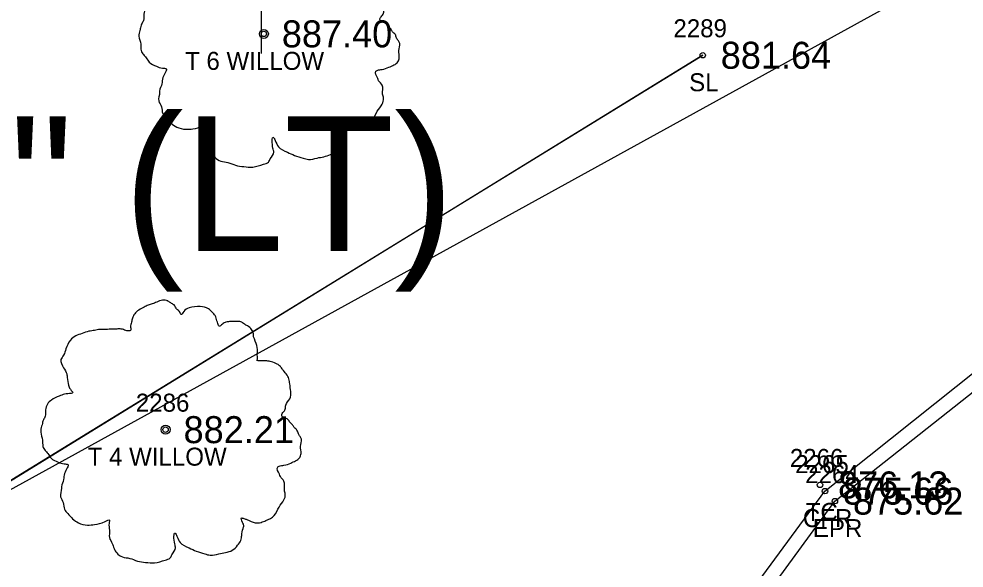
# Model space of a CAD drawing. Extents: x 1622501 to 1626664, y 1117816 to 1121579.
# Drawn here: x 1623559.3 to 1623611.8, y 1118765.4 to 1118795.9 of the extents above; entities that cross this region are included whole.
import ezdxf

# ---------------------------------------------------------------- set-up
doc = ezdxf.new("R2010")
doc.units = 0
for name, color, linetype in [('RD_EX_BldgApp', 7, 'Continuous'), ('RD_EX_Conc', 7, 'Continuous'), ('RD_EX_Conc_txCode', 7, 'Continuous'), ('RD_EX_Road', 7, 'Continuous'), ('RD_EX_Road_txCode', 7, 'Continuous'), ('RD_EX_TX_Conc_ELEV', 7, 'Continuous'), ('RD_EX_TX_Road_ELEV', 7, 'Continuous'), ('RD_EX_TX_VEG_ELEV', 7, 'Continuous'), ('RD_EX_VEG', 7, 'Continuous'), ('RD_EX_VEG_txCode', 7, 'Continuous'), ('RD_HC_Cl', 7, 'Continuous'), ('RD_HC_Data', 7, 'Continuous'), ('RD_SMD_Locator', 7, 'Continuous')]:
    doc.layers.add(name, color=color, linetype=linetype)

msp = doc.modelspace()

# ---------------------------------------------------------------- linework, layer by layer
at = {"layer": 'RD_EX_BldgApp'}
msp.add_line((1623572.757, 1118798.4), (1623572.757, 1118793.99), dxfattribs=at)
at = {"layer": 'RD_EX_Conc'}
msp.add_lwpolyline([(1623579.892, 1118736.77), (1623604.083, 1118769.662), (1623619.958, 1118782.315), (1623633.717, 1118788.284), (1623647.715, 1118791.078), (1623667, 1118794.463)], dxfattribs=at)
at = {"layer": 'RD_EX_Road'}
msp.add_lwpolyline([(1623580.646, 1118736.243), (1623604.638, 1118769.106), (1623620.284, 1118781.483), (1623633.955, 1118787.351), (1623647.696, 1118790.165), (1623667.141, 1118793.513)], dxfattribs=at)
at = {"layer": 'RD_EX_VEG'}
for points in [[(1623521.176, 1118767.401), (1623524.275, 1118784.229), (1623557.752, 1118811.333), (1623567.718, 1118819.167), (1623589.369, 1118837.784), (1623606.677, 1118849.462), (1623639.35, 1118859.652), (1623649.623, 1118844.55), (1623647.172, 1118821.044), (1623623.608, 1118805.437), (1623551.43, 1118765.667)], [(1623521.176, 1118767.401), (1623551.238, 1118765.629), (1623597.29, 1118793.888), (1623551.43, 1118765.667)]]:
    msp.add_lwpolyline(points, dxfattribs=at)
for centre, radius in [((1623572.897, 1118795.077), 0.25), ((1623572.885, 1118795.058), 0.0001), ((1623567.436, 1118773.078), 0.25), ((1623567.424, 1118773.059), 0.0001)]:
    msp.add_circle(centre, radius, dxfattribs=at)
for points in [[(1623573.029, 1118802.245), (1623572.729, 1118802.27), (1623572.405, 1118802.17), (1623572.155, 1118802.07), (1623571.93, 1118801.995), (1623571.705, 1118801.895), (1623571.405, 1118801.72), (1623571.18, 1118801.52), (1623571.055, 1118801.27), (1623571.005, 1118801.045), (1623570.955, 1118800.77), (1623570.955, 1118800.595), (1623570.83, 1118800.57), (1623570.68, 1118800.595), (1623570.43, 1118800.67), (1623570.18, 1118800.67), (1623569.931, 1118800.67), (1623569.581, 1118800.645), (1623569.231, 1118800.645), (1623568.956, 1118800.595), (1623568.631, 1118800.545), (1623568.256, 1118800.42), (1623567.906, 1118800.295), (1623567.607, 1118800.045), (1623567.357, 1118799.571), (1623567.232, 1118799.221), (1623567.082, 1118798.971), (1623567.232, 1118798.521), (1623567.407, 1118798.171), (1623567.432, 1118797.971), (1623567.507, 1118797.547), (1623567.607, 1118797.322), (1623567.732, 1118797.122), (1623567.657, 1118797.097), (1623567.282, 1118797.047), (1623566.982, 1118796.947), (1623566.557, 1118796.722), (1623566.332, 1118796.497), (1623566.232, 1118796.172), (1623566.207, 1118795.822), (1623566.107, 1118795.622), (1623566.032, 1118795.348), (1623566.007, 1118795.273), (1623565.957, 1118794.948), (1623566.057, 1118794.498), (1623566.082, 1118794.148), (1623566.207, 1118793.923), (1623566.357, 1118793.748), (1623566.532, 1118793.498), (1623566.932, 1118793.273), (1623567.257, 1118793.173), (1623567.457, 1118793.149), (1623567.282, 1118792.649), (1623567.232, 1118792.299), (1623567.107, 1118791.899), (1623567.107, 1118791.824), (1623567.057, 1118791.349), (1623567.207, 1118791.024), (1623567.282, 1118790.65), (1623567.457, 1118790.425), (1623567.732, 1118790.125), (1623568.056, 1118789.9), (1623568.556, 1118789.775), (1623568.956, 1118789.8), (1623569.531, 1118789.975), (1623569.781, 1118790.05), (1623569.756, 1118789.875), (1623569.781, 1118789.5), (1623569.781, 1118789.075), (1623569.931, 1118788.75), (1623570.031, 1118788.476), (1623570.18, 1118788.226), (1623570.505, 1118788.001), (1623570.905, 1118787.926), (1623571.33, 1118787.776), (1623571.78, 1118787.701), (1623572.28, 1118787.676), (1623572.879, 1118787.826), (1623573.154, 1118787.951), (1623573.254, 1118788.126), (1623573.454, 1118788.501), (1623573.404, 1118788.725), (1623573.429, 1118789.325), (1623573.529, 1118789.15), (1623573.704, 1118788.8), (1623574.204, 1118788.501), (1623574.604, 1118788.326), (1623575.078, 1118788.176), (1623575.378, 1118788.101), (1623575.853, 1118788.176), (1623576.228, 1118788.251), (1623576.603, 1118788.376), (1623576.903, 1118788.65), (1623577.077, 1118788.925), (1623577.127, 1118789.2), (1623577.202, 1118789.575), (1623577.252, 1118789.75)], [(1623577.252, 1118789.75), (1623577.177, 1118789.925), (1623577.127, 1118790.175), (1623577.202, 1118790.15), (1623577.377, 1118790.1), (1623577.652, 1118789.975), (1623577.877, 1118789.9), (1623578.202, 1118789.925), (1623578.477, 1118790.025), (1623578.927, 1118790.3), (1623579.202, 1118790.775), (1623579.476, 1118791.174), (1623579.551, 1118791.499), (1623579.501, 1118791.724), (1623579.476, 1118792.224), (1623579.276, 1118792.474), (1623579.226, 1118792.599), (1623579.127, 1118792.999), (1623579.202, 1118793.049), (1623579.476, 1118793.099), (1623579.851, 1118793.223), (1623580.126, 1118793.348), (1623580.351, 1118793.523), (1623580.426, 1118793.748), (1623580.401, 1118794.148), (1623580.451, 1118794.548), (1623580.376, 1118794.698), (1623580.276, 1118794.848), (1623580.201, 1118795.048), (1623580.051, 1118795.198), (1623579.951, 1118795.348), (1623579.851, 1118795.447), (1623579.726, 1118795.597), (1623579.551, 1118795.722), (1623579.401, 1118795.772), (1623579.351, 1118795.922), (1623579.501, 1118796.122), (1623579.551, 1118796.222), (1623579.576, 1118796.447), (1623579.801, 1118796.797), (1623579.851, 1118797.197), (1623579.801, 1118797.622), (1623579.751, 1118797.896), (1623579.601, 1118798.171), (1623579.401, 1118798.421), (1623579.276, 1118798.596), (1623579.102, 1118798.721), (1623578.777, 1118798.846), (1623578.527, 1118798.896), (1623578.177, 1118798.896), (1623577.977, 1118798.946), (1623578.002, 1118798.996), (1623578.002, 1118799.146), (1623578.002, 1118799.421), (1623577.927, 1118799.871), (1623577.777, 1118800.37), (1623577.777, 1118800.395), (1623577.677, 1118800.645), (1623577.452, 1118800.845), (1623577.277, 1118800.945), (1623577.077, 1118801.07), (1623576.828, 1118801.095), (1623576.528, 1118801.095), (1623576.253, 1118801.045), (1623576.053, 1118800.945), (1623575.878, 1118800.82), (1623575.803, 1118800.97), (1623575.703, 1118801.27), (1623575.653, 1118801.42), (1623575.503, 1118801.595), (1623575.278, 1118801.795), (1623574.828, 1118801.92), (1623574.204, 1118801.845), (1623573.904, 1118801.645), (1623573.754, 1118801.47), (1623573.704, 1118801.595), (1623573.504, 1118801.795), (1623573.404, 1118801.97), (1623573.229, 1118802.095), (1623573.079, 1118802.195), (1623572.979, 1118802.245)], [(1623567.568, 1118780.245), (1623567.268, 1118780.27), (1623566.944, 1118780.17), (1623566.694, 1118780.07), (1623566.469, 1118779.995), (1623566.244, 1118779.895), (1623565.944, 1118779.72), (1623565.719, 1118779.52), (1623565.594, 1118779.271), (1623565.544, 1118779.046), (1623565.494, 1118778.771), (1623565.494, 1118778.596), (1623565.369, 1118778.571), (1623565.219, 1118778.596), (1623564.969, 1118778.671), (1623564.719, 1118778.671), (1623564.47, 1118778.671), (1623564.12, 1118778.646), (1623563.77, 1118778.646), (1623563.495, 1118778.596), (1623563.17, 1118778.546), (1623562.795, 1118778.421), (1623562.445, 1118778.296), (1623562.146, 1118778.046), (1623561.896, 1118777.571), (1623561.771, 1118777.221), (1623561.621, 1118776.972), (1623561.771, 1118776.522), (1623561.946, 1118776.172), (1623561.971, 1118775.972), (1623562.046, 1118775.547), (1623562.146, 1118775.322), (1623562.271, 1118775.122), (1623562.196, 1118775.097), (1623561.821, 1118775.047), (1623561.521, 1118774.947), (1623561.096, 1118774.723), (1623560.871, 1118774.498), (1623560.771, 1118774.173), (1623560.746, 1118773.823), (1623560.646, 1118773.623), (1623560.571, 1118773.348), (1623560.546, 1118773.273), (1623560.496, 1118772.948), (1623560.596, 1118772.498), (1623560.621, 1118772.149), (1623560.746, 1118771.924), (1623560.896, 1118771.749), (1623561.071, 1118771.499), (1623561.471, 1118771.274), (1623561.796, 1118771.174), (1623561.996, 1118771.149), (1623561.821, 1118770.649), (1623561.771, 1118770.299), (1623561.646, 1118769.9), (1623561.646, 1118769.825), (1623561.596, 1118769.35), (1623561.746, 1118769.025), (1623561.821, 1118768.65), (1623561.996, 1118768.425), (1623562.271, 1118768.125), (1623562.595, 1118767.901), (1623563.095, 1118767.776), (1623563.495, 1118767.801), (1623564.07, 1118767.975), (1623564.32, 1118768.05), (1623564.295, 1118767.876), (1623564.32, 1118767.501), (1623564.32, 1118767.076), (1623564.47, 1118766.751), (1623564.57, 1118766.476), (1623564.719, 1118766.226), (1623565.044, 1118766.001), (1623565.444, 1118765.926), (1623565.869, 1118765.776), (1623566.319, 1118765.701), (1623566.819, 1118765.676), (1623567.418, 1118765.826), (1623567.693, 1118765.951), (1623567.793, 1118766.126), (1623567.993, 1118766.501), (1623567.943, 1118766.726), (1623567.968, 1118767.326), (1623568.068, 1118767.151), (1623568.243, 1118766.801), (1623568.743, 1118766.501), (1623569.143, 1118766.326), (1623569.617, 1118766.176), (1623569.917, 1118766.101), (1623570.392, 1118766.176), (1623570.767, 1118766.251), (1623571.142, 1118766.376), (1623571.442, 1118766.651), (1623571.616, 1118766.926), (1623571.666, 1118767.201), (1623571.741, 1118767.576), (1623571.791, 1118767.751)], [(1623571.791, 1118767.751), (1623571.716, 1118767.926), (1623571.666, 1118768.175), (1623571.741, 1118768.15), (1623571.916, 1118768.1), (1623572.191, 1118767.975), (1623572.416, 1118767.901), (1623572.741, 1118767.926), (1623573.016, 1118768.025), (1623573.466, 1118768.3), (1623573.741, 1118768.775), (1623574.015, 1118769.175), (1623574.09, 1118769.5), (1623574.04, 1118769.725), (1623574.015, 1118770.224), (1623573.815, 1118770.474), (1623573.765, 1118770.599), (1623573.666, 1118770.999), (1623573.741, 1118771.049), (1623574.015, 1118771.099), (1623574.39, 1118771.224), (1623574.665, 1118771.349), (1623574.89, 1118771.524), (1623574.965, 1118771.749), (1623574.94, 1118772.149), (1623574.99, 1118772.548), (1623574.915, 1118772.698), (1623574.815, 1118772.848), (1623574.74, 1118773.048), (1623574.59, 1118773.198), (1623574.49, 1118773.348), (1623574.39, 1118773.448), (1623574.265, 1118773.598), (1623574.09, 1118773.723), (1623573.94, 1118773.773), (1623573.89, 1118773.923), (1623574.04, 1118774.123), (1623574.09, 1118774.223), (1623574.115, 1118774.448), (1623574.34, 1118774.797), (1623574.39, 1118775.197), (1623574.34, 1118775.622), (1623574.29, 1118775.897), (1623574.14, 1118776.172), (1623573.94, 1118776.422), (1623573.815, 1118776.597), (1623573.641, 1118776.722), (1623573.316, 1118776.847), (1623573.066, 1118776.897), (1623572.716, 1118776.897), (1623572.516, 1118776.947), (1623572.541, 1118776.997), (1623572.541, 1118777.146), (1623572.541, 1118777.421), (1623572.466, 1118777.871), (1623572.316, 1118778.371), (1623572.316, 1118778.396), (1623572.216, 1118778.646), (1623571.991, 1118778.846), (1623571.816, 1118778.946), (1623571.616, 1118779.071), (1623571.367, 1118779.096), (1623571.067, 1118779.096), (1623570.792, 1118779.046), (1623570.592, 1118778.946), (1623570.417, 1118778.821), (1623570.342, 1118778.971), (1623570.242, 1118779.271), (1623570.192, 1118779.42), (1623570.042, 1118779.595), (1623569.817, 1118779.795), (1623569.367, 1118779.92), (1623568.743, 1118779.845), (1623568.443, 1118779.645), (1623568.293, 1118779.47), (1623568.243, 1118779.595), (1623568.043, 1118779.795), (1623567.943, 1118779.97), (1623567.768, 1118780.095), (1623567.618, 1118780.195), (1623567.518, 1118780.245)]]:
    msp.add_spline(points, degree=3, dxfattribs=at)
at = {"layer": 'RD_HC_Cl'}
msp.add_arc((1622842.024, 1119728.712), 1125.889, 297.949368, 312.927633, dxfattribs=at)
at = {"layer": 'RD_SMD_Locator'}
for centre in [(1623572.897, 1118795.077), (1623597.29, 1118793.888), (1623567.436, 1118773.078), (1623603.808, 1118770.007), (1623604.083, 1118769.662), (1623604.638, 1118769.106)]:
    msp.add_circle(centre, 0.15, dxfattribs=at)

# ---------------------------------------------------------------- texts
at = {"layer": 'RD_EX_Conc_txCode'}
for s, p in [('2266', (1623602.13, 1118771.007)), ('2265', (1623602.43, 1118770.662)), ('TC', (1623603.012, 1118768.007)), ('CFR', (1623602.855, 1118767.662))]:
    msp.add_text(s, height=1, dxfattribs=at).set_placement(p)
at = {"layer": 'RD_EX_Road_txCode'}
for s, p in [('2264', (1623602.984, 1118770.106)), ('EPR', (1623603.409, 1118767.106))]:
    msp.add_text(s, height=1, dxfattribs=at).set_placement(p)
at = {"layer": 'RD_EX_TX_Conc_ELEV'}
for s, p in [('876.13', (1623604.808, 1118769.257)), ('875.66', (1623605.083, 1118768.912))]:
    msp.add_text(s, height=1.5, dxfattribs=at).set_placement(p)
at = {"layer": 'RD_EX_TX_Road_ELEV'}
msp.add_text('875.62', height=1.5, dxfattribs=at).set_placement((1623605.638, 1118768.356))
at = {"layer": 'RD_EX_TX_VEG_ELEV'}
for s, p in [('887.40', (1623573.897, 1118794.327)), ('881.64', (1623598.29, 1118793.138)), ('882.21', (1623568.436, 1118772.328))]:
    msp.add_text(s, height=1.5, dxfattribs=at).set_placement(p)
at = {"layer": 'RD_EX_VEG_txCode'}
for s, p in [('2289', (1623595.66, 1118794.888)), ('T 6 WILLOW', (1623568.519, 1118793.077)), ('SL', (1623596.534, 1118791.888)), ('2286', (1623565.783, 1118774.078)), ('T 4 WILLOW', (1623563.106, 1118771.078))]:
    msp.add_text(s, height=1, dxfattribs=at).set_placement(p)
at = {"layer": 'RD_HC_Data'}
msp.add_text('    = 14%%d 58\' 42" (LT)', height=7.5, dxfattribs=at).set_placement((1623494, 1118783))

doc.saveas('drawing.dxf')
